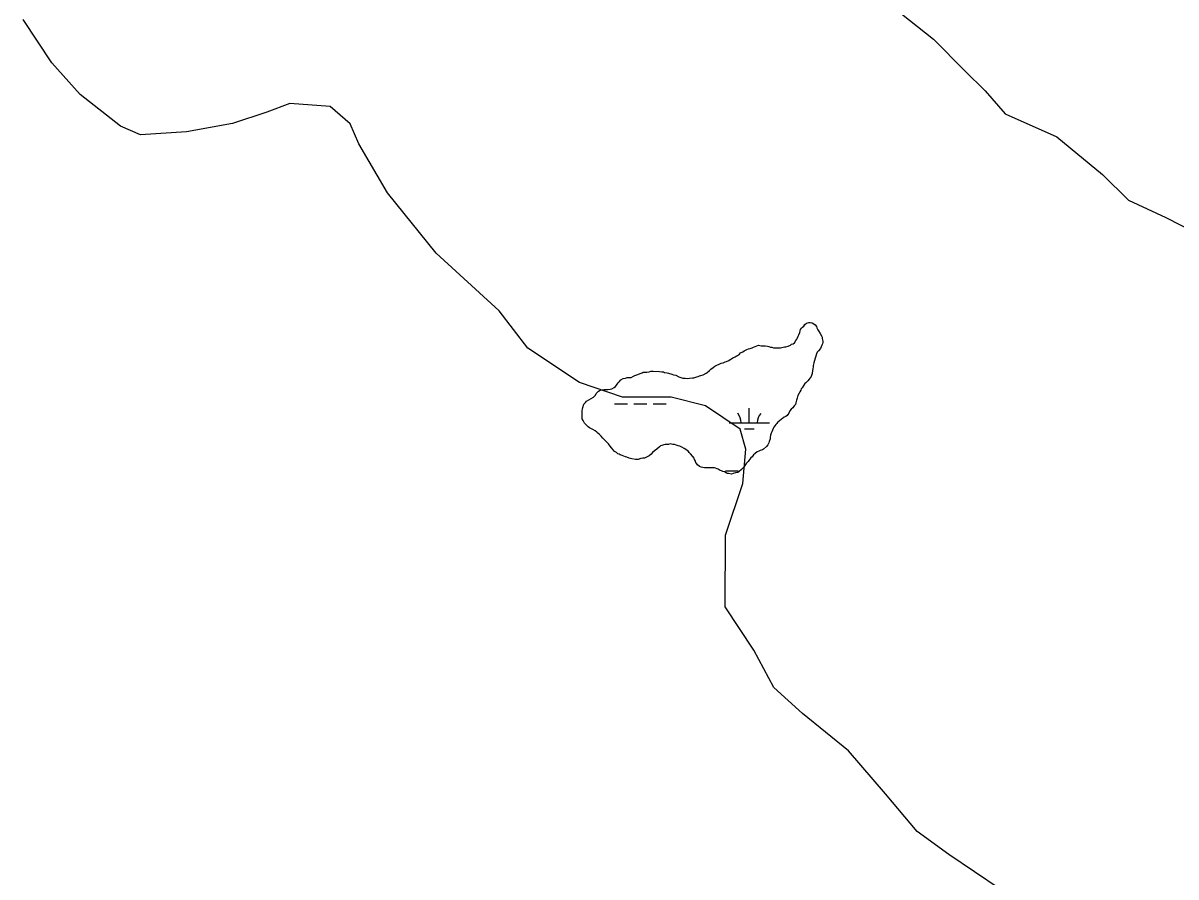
# Model space of a CAD drawing. Extents: x 3172297 to 3210190, y 958463 to 983887.
# Drawn here: x 3178182 to 3181049, y 967060 to 969184 of the extents above; entities that cross this region are included whole.
import ezdxf

# ---------------------------------------------------------------- set-up
doc = ezdxf.new("R2010")
doc.units = 0
doc.layers.add('V-TOPO-SHOR', color=7, linetype='Continuous')
doc.layers.add('V-WETL-SWMP', color=7, linetype='Continuous')

msp = doc.modelspace()

# ---------------------------------------------------------------- linework, layer by layer
at = {"layer": 'V-TOPO-SHOR'}
for points in [[(3180346.5, 969223.2), (3180446.3, 969144.4), (3180524.6, 969065.6), (3180574.5, 969015.5), (3180624.4, 968958.3), (3180752.8, 968900.8), (3180866.9, 968807.7), (3180931, 968743.2), (3181023.7, 968700.1), (3181137.9, 968642.7)], [(3180612.5, 967029.7), (3180484.1, 967115.8), (3180405.7, 967173.1), (3180327.3, 967266.2), (3180234.7, 967373.5), (3180120.7, 967466.7), (3180049.4, 967531.1), (3179999.7, 967624.1), (3179928.5, 967731.4), (3179928.9, 967910), (3179972.1, 968038.5), (3179979.5, 968124.2), (3179965.3, 968174.2), (3179879.7, 968231.5), (3179794.1, 968253.2), (3179672.6, 968253.5), (3179565.6, 968289.5), (3179437.2, 968375.5), (3179366, 968468.5), (3179209.3, 968611.8), (3179088.2, 968762.1), (3179017.1, 968883.7), (3178995.8, 968933.7), (3178945.9, 968976.7), (3178845.9, 968984.1), (3178788.7, 968962.8), (3178702.9, 968934.4), (3178588.6, 968913.3), (3178474.3, 968906.4), (3178424.3, 968928), (3178324.5, 969006.8), (3178253.3, 969085.5), (3178182.1, 969192.9)]]:
    msp.add_lwpolyline(points, dxfattribs=at)
at = {"layer": 'V-WETL-SWMP'}
for p, q in [((3179653.3, 968237.1), (3179685.3, 968237)), ((3179701.3, 968236.9), (3179733.3, 968236.9)), ((3179749.3, 968236.8), (3179781.3, 968236.7)), ((3179988.1, 968189.8), (3179988.1, 968225.8)), ((3179938.1, 968189.9), (3180038.1, 968189.7)), ((3179976, 968174.4), (3180000, 968174.3)), ((3179928.9, 968069.9), (3179960.9, 968069.8))]:
    msp.add_line(p, q, dxfattribs=at)
for points in [[(3180022.7, 968381.1), (3180028, 968381.1), (3180033.2, 968380.4), (3180036.5, 968379.7), (3180041.1, 968377.7), (3180044.4, 968377.7), (3180048.4, 968376.4), (3180052.3, 968376.4), (3180056.3, 968376.4), (3180059.6, 968376.4), (3180062.9, 968376.4), (3180066.1, 968376.4), (3180069.4, 968377), (3180075.4, 968378.3), (3180079.3, 968379), (3180084.6, 968380.3), (3180090.5, 968382.9), (3180093.1, 968384.9), (3180097.1, 968386.2), (3180100.4, 968388.2), (3180103.7, 968394.1), (3180106.3, 968397.4), (3180108.3, 968401.3), (3180109.6, 968405.2), (3180111.6, 968408.5), (3180113.6, 968414.5), (3180114.3, 968418.4), (3180115.6, 968421.7), (3180118.2, 968425), (3180120.2, 968427.6), (3180123.5, 968430.2), (3180126.2, 968434.2), (3180130.1, 968437.5), (3180136, 968439.4), (3180139.3, 968439.4), (3180144.6, 968438.7), (3180148.5, 968436.1), (3180151.8, 968433.5), (3180155.1, 968429.5), (3180156.4, 968425.6), (3180158.4, 968420.9), (3180160.3, 968418.3), (3180164.3, 968411.7), (3180167.6, 968405.8), (3180169.5, 968402.5), (3180169.5, 968399.2), (3180170.8, 968392.6), (3180170.8, 968389.3), (3180170.2, 968386), (3180168.8, 968382.7), (3180164.9, 968374.9), (3180160.2, 968368.9), (3180156.9, 968365), (3180155, 968361.1), (3180153.6, 968355.8), (3180151.7, 968350.5), (3180148.3, 968338.7), (3180147, 968332.1), (3180147, 968328.8), (3180146.3, 968324.2), (3180145.7, 968319.6), (3180144.3, 968312.4), (3180141.7, 968305.1), (3180139.7, 968301.9), (3180137.1, 968297.9), (3180133.8, 968294), (3180129.2, 968289.4), (3180126.5, 968287.4), (3180123.9, 968283.5), (3180119.3, 968276.9), (3180117.3, 968274.3), (3180116, 968271), (3180114, 968267), (3180112, 968263.1), (3180109.3, 968257.8), (3180107.4, 968251.2), (3180106, 968246), (3180104, 968239.4), (3180102.7, 968235.5), (3180099.4, 968231.5), (3180096.1, 968226.9), (3180092.2, 968223.6), (3180088.9, 968219), (3180086.2, 968213.8), (3180084.2, 968210.5), (3180082.3, 968207.8), (3180079, 968205.2), (3180075, 968203.3), (3180071.1, 968200.6), (3180068.4, 968198.7), (3180062.5, 968193.4), (3180058.5, 968190.1), (3180056.6, 968187.5), (3180053.9, 968185.5), (3180049.3, 968179), (3180047.3, 968175.7), (3180046, 968171.7), (3180044, 968167.1), (3180042.7, 968163.8), (3180040.7, 968159.2), (3180040, 968154)], [(3179587.9, 968179.2), (3179582, 968185.2), (3179578.7, 968189.1), (3179574.8, 968195.7), (3179572.8, 968199.7), (3179572.2, 968202.9), (3179572.2, 968206.9), (3179572.9, 968220.1), (3179573.5, 968223.3), (3179574.2, 968227.3), (3179576.8, 968235.8), (3179580.8, 968240.4), (3179583.4, 968243.7), (3179600.6, 968253.6), (3179605.9, 968258.8), (3179607.8, 968262.8), (3179610.5, 968266.1), (3179613.1, 968268), (3179617.7, 968270.6), (3179621.7, 968272), (3179627.6, 968272.6), (3179630.9, 968272.6), (3179636.2, 968272.6), (3179642.1, 968273.2), (3179646, 968274.5), (3179652, 968277.8), (3179655.3, 968279.8), (3179657.9, 968283.1), (3179659.9, 968285.7), (3179661.9, 968289), (3179664.5, 968291.6), (3179669.1, 968296.2), (3179674.4, 968300.1), (3179680.3, 968300.8), (3179684.3, 968302.1), (3179689.5, 968302.1), (3179694.1, 968302.7), (3179700.1, 968305.4), (3179703.4, 968307.3), (3179711.3, 968309.9), (3179717.2, 968311.9), (3179721.8, 968313.9), (3179724.4, 968315.8), (3179733.6, 968315.8), (3179739.6, 968316.5), (3179743.5, 968317.8), (3179749.5, 968318.4), (3179765.2, 968317.1), (3179770.5, 968316.4), (3179774.5, 968316.4), (3179777.7, 968315.1), (3179784.3, 968313.8), (3179787.6, 968313.1), (3179795.5, 968310.4), (3179800.1, 968309.1), (3179805.4, 968307.8), (3179813.3, 968303.8), (3179823.1, 968300.5), (3179829.1, 968300.5), (3179833.7, 968299.8), (3179839.6, 968300.5), (3179846.8, 968301.1), (3179850.1, 968301.8), (3179857.4, 968303.7), (3179861.3, 968305), (3179864.6, 968306.3), (3179867.9, 968307.7), (3179873.2, 968309), (3179881.1, 968312.9), (3179883.7, 968314.9), (3179889, 968319.5), (3179892.9, 968323.4), (3179898.2, 968327.3), (3179902.2, 968330.6), (3179907.4, 968333.2), (3179913.4, 968335.9), (3179918, 968337.8), (3179923.2, 968339.1), (3179928.5, 968341.1), (3179931.8, 968341.8), (3179937.1, 968344.4), (3179941, 968347), (3179943.7, 968349), (3179947.6, 968351.6), (3179952.9, 968353.6), (3179955.5, 968355.5), (3179958.8, 968356.8), (3179964.1, 968360.1), (3179966.7, 968363.4), (3179972, 968366), (3179975.3, 968368.7), (3179978.6, 968370.6), (3179981.9, 968371.9), (3179986.5, 968373.9), (3179990.5, 968374.5), (3179995.1, 968376.5), (3179998.4, 968377.8), (3180003, 968379.1), (3180010.9, 968382.4), (3180017.4, 968381.1), (3180022.7, 968381.1)], [(3180020.9, 968122.4), (3180015.6, 968121.1), (3180011.7, 968119.1), (3180007.7, 968117.2), (3180002.4, 968113.2), (3179998.5, 968110), (3179995.2, 968105.3), (3179991.9, 968102.1), (3179987.3, 968096.2), (3179985.3, 968093.5), (3179982.6, 968090.9), (3179980.7, 968088.3), (3179977.4, 968083), (3179974.7, 968079.1), (3179971.4, 968075.8), (3179968.8, 968073.2), (3179962.9, 968068.6), (3179959.6, 968065.9), (3179954.3, 968065.3), (3179948.4, 968063.3), (3179943.8, 968062), (3179936.5, 968063.3), (3179933.2, 968063.4), (3179930.6, 968065.3), (3179926.7, 968067.3), (3179922.7, 968068.6), (3179919.4, 968070), (3179916.1, 968071.3), (3179910.9, 968074.6), (3179901.7, 968077.9), (3179895.7, 968077.9), (3179889.2, 968077.9), (3179884.6, 968077.3), (3179880.6, 968077.3), (3179876.7, 968077.9), (3179868.8, 968079.3), (3179864.2, 968081.3), (3179859.6, 968085.2), (3179857.6, 968087.9), (3179855.6, 968091.1), (3179854.3, 968094.4), (3179852.3, 968098.4), (3179851, 968101.7), (3179847.8, 968105.6), (3179841.8, 968112.2), (3179838.6, 968115.5), (3179836.6, 968118.2), (3179833.3, 968120.8), (3179830.7, 968123.4), (3179826.1, 968126.1), (3179820.8, 968129.4), (3179815.6, 968131.4), (3179811.6, 968132), (3179802.4, 968135.4), (3179797.8, 968136), (3179794.5, 968136.7), (3179791.2, 968137.3), (3179787.3, 968136), (3179782.7, 968136), (3179778.7, 968135.4), (3179775.4, 968134.7), (3179770.8, 968133.4), (3179767.5, 968132.1), (3179764.9, 968129.5), (3179758.3, 968124.3), (3179752.3, 968120.3), (3179747.7, 968115.7), (3179743.8, 968111.8), (3179739.2, 968107.2), (3179734.5, 968104.6), (3179731.3, 968103.2), (3179728, 968101.9), (3179723.4, 968101.3), (3179718.7, 968100.6), (3179712.2, 968098.7), (3179708.9, 968098.7), (3179705.6, 968098.7), (3179696.4, 968100), (3179689.8, 968101.4), (3179683.9, 968104), (3179680.6, 968104.7), (3179672, 968108), (3179667.4, 968110), (3179664.8, 968111.9), (3179661.5, 968112.6), (3179658.2, 968115.9), (3179653, 968118.5), (3179650.3, 968121.2), (3179644.4, 968128.4), (3179637.9, 968137), (3179634.6, 968141), (3179629.3, 968146.2), (3179624.1, 968151.5), (3179620.1, 968156.1), (3179614.9, 968161.4), (3179611.6, 968164), (3179609, 968166.7), (3179605, 968169.3), (3179599.1, 968172.6), (3179591.2, 968177.2), (3179587.9, 968179.2)], [(3180040, 968154), (3180040, 968150), (3180038, 968143.4), (3180036.7, 968140.1), (3180034.1, 968134.9), (3180030.8, 968130.3), (3180023.5, 968124.4), (3180020.9, 968122.4)]]:
    msp.add_lwpolyline(points, dxfattribs=at)
for centre, start, end in [((3179932.8, 968190.4), 359.0865, 40.6302), ((3180043.3, 968190.1), 139.0865, 180.6302)]:
    msp.add_arc(centre, 35.2, start, end, dxfattribs=at)

doc.saveas('drawing.dxf')
